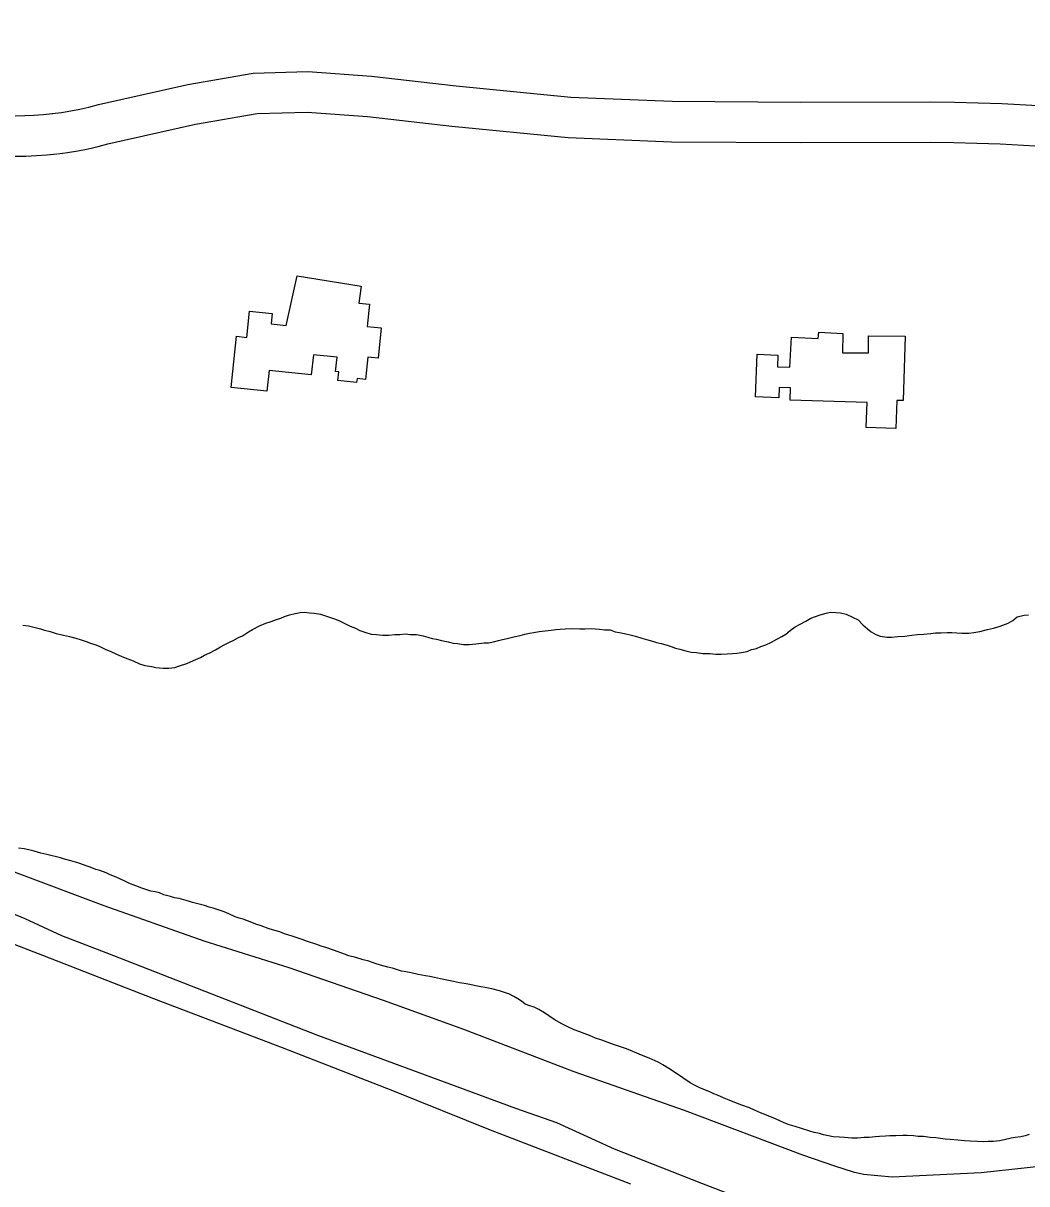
# Model space of a CAD drawing. Extents: x 3297735 to 3335592, y 670436 to 695807.
# Drawn here: x 3328812 to 3329556, y 680297 to 681158 of the extents above; entities that cross this region are included whole.
import ezdxf

# ---------------------------------------------------------------- set-up
doc = ezdxf.new("R2010")
doc.units = 0
for name, color, linetype in [('V-BLDG-OTLN', 7, 'Continuous'), ('V-DTCH-CNTR', 7, 'Continuous'), ('V-ROAD-CNTR', 7, 'Continuous'), ('V-TOPO-SHOR', 7, 'Continuous')]:
    doc.layers.add(name, color=color, linetype=linetype)

msp = doc.modelspace()

# ---------------------------------------------------------------- linework, layer by layer
at = {"layer": 'V-BLDG-OTLN'}
for points in [[(3329015.02, 680970.48), (3329062.67, 680962.79), (3329060.75, 680950.31), (3329068.68, 680949.47), (3329066.97, 680933.09), (3329077.46, 680932.02), (3329075.16, 680909.55), (3329067.45, 680910.34), (3329065.75, 680893.72), (3329059.5, 680894.36), (3329059.2, 680891.39), (3329045.37, 680892.84), (3329046.03, 680899.28), (3329043.61, 680899.54), (3329044.72, 680910.13), (3329027.11, 680911.98), (3329025.55, 680897.07), (3328994.29, 680900.34), (3328992.68, 680884.97), (3328966.1, 680887.76), (3328970.09, 680925.74), (3328977.69, 680924.94), (3328979.73, 680944.31), (3328996.65, 680942.53), (3328995.84, 680934.84), (3329006.85, 680933.64)], [(3329466, 680925.72), (3329464.55, 680877.97), (3329459.7, 680878.12), (3329458.99, 680857.21), (3329437.15, 680857.93), (3329437.73, 680876.56), (3329380.74, 680878.39), (3329381.04, 680887.56), (3329372.63, 680887.83), (3329372.37, 680880.07), (3329355.13, 680880.7), (3329356.27, 680912.37), (3329371.65, 680911.81), (3329371.33, 680903.04), (3329380.43, 680902.87), (3329381.79, 680924.99), (3329401.6, 680924.07), (3329401.91, 680928.89), (3329419.69, 680927.82), (3329419.57, 680913.42), (3329438.82, 680913.5), (3329438.77, 680926.04)]]:
    msp.add_lwpolyline(points, close=True, dxfattribs=at)
at = {"layer": 'V-DTCH-CNTR'}
msp.add_lwpolyline([(3328805.16, 680528.35), (3328871.62, 680503.28), (3328945.78, 680477.24), (3329008.89, 680457.37), (3329078.79, 680433.11), (3329138.45, 680411.59), (3329220.23, 680380.28), (3329302.06, 680351.54), (3329389.82, 680318.42), (3329413.69, 680310.33), (3329427.33, 680305.82), (3329435.02, 680303.99), (3329456.41, 680301.93), (3329522.47, 680305.16), (3329645.26, 680318.62), (3329814.42, 680337.35), (3330014.49, 680359.86), (3330089.16, 680365.53), (3330114.96, 680371.11), (3330158.85, 680381.56), (3330180.42, 680390.64), (3330201.19, 680403.16), (3330223.84, 680425.95), (3330240.66, 680459.11)], dxfattribs=at)
at = {"layer": 'V-ROAD-CNTR'}
for points in [[(3328389.95, 681198.88), (3328610.61, 681133.52), (3328758.7, 681094.2), (3328765.16, 681092.95), (3328771.94, 681091.84), (3328778.75, 681090.94), (3328785.58, 681090.23), (3328792.43, 681089.73), (3328799.3, 681089.43), (3328806.17, 681089.33), (3328813.04, 681089.43), (3328819.9, 681089.74), (3328826.76, 681090.25), (3328833.81, 681090.98)], [(3328381.44, 681170.12), (3328602.5, 681104.64), (3328751.99, 681064.94), (3328759.89, 681063.41), (3328767.55, 681062.16), (3328775.23, 681061.14), (3328782.94, 681060.35), (3328790.68, 681059.78), (3328798.43, 681059.44), (3328806.18, 681059.33), (3328813.93, 681059.44), (3328821.68, 681059.79), (3328829.41, 681060.36), (3328836.9, 681061.14)], [(3328833.37, 681090.93), (3328840.4, 681091.87), (3328847.18, 681092.98), (3328853.92, 681094.28), (3328860.63, 681095.79), (3328867.7, 681097.6), (3328933.95, 681112.6), (3328982.37, 681120.94), (3329023.12, 681122.14), (3329070.12, 681118.67), (3329132.96, 681111.46), (3329218.02, 681103.07), (3329293.32, 681100.12), (3329388.49, 681099.48), (3329484.9, 681099.7), (3329502.55, 681099.48), (3329520.17, 681099.05), (3329537.79, 681098.41), (3329555.4, 681097.55), (3329572.99, 681096.48)], [(3328837.35, 681061.19), (3328844.81, 681062.19), (3328852.46, 681063.44), (3328860.07, 681064.92), (3328867.64, 681066.62), (3328874.73, 681068.44), (3328939.81, 681083.17), (3328985.37, 681091.01), (3329022.46, 681092.1), (3329067.3, 681088.8), (3329129.77, 681081.63), (3329215.96, 681073.13), (3329292.63, 681070.12), (3329388.42, 681069.48), (3329484.75, 681069.7), (3329501.99, 681069.49), (3329519.26, 681069.07), (3329536.51, 681068.44), (3329553.76, 681067.6), (3329570.99, 681066.55)]]:
    msp.add_lwpolyline(points, dxfattribs=at)
at = {"layer": 'V-TOPO-SHOR'}
for points in [[(3328811.74, 680711.5), (3328815.89, 680710.83), (3328820.91, 680709.57), (3328824.75, 680708.62), (3328827.71, 680707.68), (3328831.85, 680706.72), (3328836.27, 680705.17), (3328841.89, 680703.89), (3328846.33, 680702.93), (3328851.05, 680701.67), (3328854.3, 680700.73), (3328858.73, 680699.17), (3328861.97, 680697.93), (3328865.81, 680696.68), (3328868.76, 680695.45), (3328873.18, 680693.3), (3328876.42, 680692.06), (3328881.13, 680689.91), (3328884.67, 680688.37), (3328887.62, 680687.14), (3328893.52, 680684.96), (3328898.23, 680682.81), (3328902.07, 680681.56), (3328907.39, 680680.59), (3328910.35, 680679.95), (3328915.69, 680679.57), (3328919.84, 680679.5), (3328924.3, 680680.02), (3328927.88, 680681.15), (3328933.25, 680682.84), (3328938.33, 680685.14), (3328943.41, 680687.43), (3328946.4, 680689.16), (3328950.29, 680690.88), (3328954.48, 680693.19), (3328958.37, 680695.2), (3328961.37, 680696.94), (3328964.96, 680698.66), (3328967.65, 680700.1), (3328971.54, 680702.12), (3328974.53, 680703.55), (3328979.03, 680706.45), (3328982.02, 680708.18), (3328987.11, 680710.77), (3328991.89, 680712.77), (3328995.77, 680714.19), (3328999.05, 680715.33), (3329002.93, 680716.45), (3329005.62, 680717.89), (3329009.5, 680719.02), (3329013.67, 680720.14), (3329017.24, 680720.67), (3329020.5, 680720.92), (3329024.36, 680720.56), (3329027.62, 680720.21), (3329032.35, 680719.54), (3329035.3, 680718.6), (3329039.14, 680717.36), (3329043.57, 680715.8), (3329046.52, 680714.57), (3329050.35, 680712.73), (3329054.46, 680710.58), (3329058.3, 680709.04), (3329061.54, 680707.5), (3329065.38, 680706.25), (3329070.1, 680704.69), (3329073.95, 680704.34)], [(3329073.95, 680704.34), (3329078.4, 680703.97), (3329082.85, 680703.9), (3329087.6, 680704.42), (3329091.16, 680704.36), (3329095.33, 680704.88), (3329098.88, 680704.53), (3329103.63, 680704.46), (3329108.66, 680703.48), (3329111.91, 680702.54), (3329115.15, 680701.6), (3329118.41, 680700.95), (3329122.25, 680700), (3329126.98, 680699.04), (3329130.83, 680698.08), (3329134.08, 680697.74), (3329138.52, 680697.07), (3329142.68, 680697.01), (3329147.73, 680697.52), (3329153.68, 680698.31), (3329156.94, 680698.26), (3329160.81, 680699.09), (3329164.39, 680699.92), (3329167.37, 680700.77), (3329170.94, 680701.6), (3329175.71, 680702.71), (3329180.47, 680703.82), (3329184.05, 680704.65), (3329187.33, 680705.49), (3329190.6, 680706.03), (3329194.46, 680706.56), (3329198.93, 680707.08), (3329203.38, 680707.61), (3329206.95, 680708.14), (3329210.22, 680708.39), (3329213.79, 680708.63), (3329219.13, 680708.84), (3329224.77, 680708.75), (3329228.33, 680708.69), (3329232.48, 680708.92), (3329236.04, 680708.57), (3329239.3, 680708.52), (3329243.15, 680707.86), (3329247.31, 680707.8), (3329250.85, 680706.55), (3329254.1, 680705.91), (3329258.83, 680704.94), (3329262.97, 680703.98), (3329265.93, 680703.34), (3329270.65, 680701.78), (3329274.2, 680700.84), (3329278.63, 680699.58), (3329281.58, 680698.64), (3329285.12, 680697.7), (3329289.56, 680696.44), (3329292.51, 680695.5), (3329295.75, 680694.26), (3329299.01, 680693.62), (3329303.44, 680692.36), (3329307.28, 680691.41), (3329311.13, 680691.05), (3329315.87, 680690.38), (3329321.21, 680690.29), (3329325.66, 680689.93), (3329329.51, 680689.86), (3329333.97, 680690.09), (3329337.83, 680690.33), (3329341.1, 680690.57), (3329344.67, 680691.1), (3329348.83, 680691.93), (3329352.12, 680693.36), (3329355.7, 680694.19), (3329358.98, 680695.62), (3329362.56, 680696.75), (3329366.75, 680698.76), (3329370.94, 680701.07), (3329374.53, 680703.09), (3329377.53, 680704.82), (3329380.83, 680707.44), (3329384.44, 680710.05), (3329388.03, 680712.07), (3329392.22, 680714.38), (3329396.12, 680716.69), (3329399.4, 680717.83), (3329402.98, 680718.96), (3329407.45, 680720.37), (3329410.72, 680720.91), (3329414.58, 680720.85), (3329418.14, 680720.5), (3329422.27, 680719.54), (3329426.99, 680717.39), (3329431.11, 680715.24), (3329434.61, 680711.63), (3329438.12, 680708.6), (3329440.76, 680706.48), (3329444.29, 680704.35), (3329447.53, 680703.11), (3329452.57, 680702.44), (3329455.83, 680702.38), (3329460.59, 680702.9), (3329465.63, 680703.12)], [(3329465.63, 680703.12), (3329470.99, 680703.92), (3329475.15, 680704.45), (3329479.9, 680704.67), (3329484.96, 680705.18), (3329488.52, 680705.72), (3329492.68, 680705.65), (3329497.13, 680705.88), (3329500.69, 680705.82), (3329504.25, 680705.76), (3329508.1, 680705.41), (3329513.15, 680705.32), (3329517.01, 680705.86), (3329521.48, 680706.68), (3329527.14, 680708.07), (3329531.61, 680709.19), (3329536.38, 680710.59), (3329542.35, 680712.87), (3329545.94, 680714.89), (3329548.95, 680717.51), (3329554.31, 680718.91), (3329557.58, 680719.15)], [(3329042.02, 680470.12), (3329037, 680471.98), (3329032.87, 680473.24), (3329029.62, 680474.48), (3329021.95, 680476.97), (3329018.7, 680478.21), (3329015.75, 680479.15), (3329011.32, 680480.7), (3329005.71, 680482.28), (3329002.17, 680483.82), (3328997.45, 680485.08), (3328993.61, 680486.33), (3328988.3, 680488.19), (3328984.46, 680489.44), (3328981.51, 680490.68), (3328975.02, 680493.15), (3328972.07, 680494.09), (3328969.12, 680495.03), (3328964.4, 680497.18), (3328960.87, 680498.72), (3328955.85, 680500.29), (3328952.9, 680501.52), (3328949.94, 680502.16), (3328946.4, 680503.4), (3328941.38, 680504.67), (3328937.54, 680505.62), (3328934.58, 680506.56), (3328927.49, 680508.45), (3328924.24, 680509.1), (3328921.29, 680510.04), (3328916.26, 680511.3), (3328913.02, 680512.84), (3328909.77, 680513.48), (3328906.51, 680514.13), (3328902.97, 680515.37), (3328900.02, 680516.31), (3328895.59, 680517.86), (3328890.29, 680520.03), (3328886.75, 680521.57), (3328880.86, 680524.33), (3328876.44, 680526.18), (3328873.5, 680527.71), (3328868.77, 680529.27), (3328865.82, 680530.21), (3328861.69, 680531.76), (3328858.74, 680532.7), (3328854.02, 680534.55), (3328850.77, 680535.5), (3328847.23, 680536.44), (3328842.5, 680537.71), (3328839.55, 680538.64), (3328836.59, 680539.58), (3328832.45, 680540.54), (3328829.5, 680541.18), (3328825.06, 680542.14), (3328820.04, 680543.7), (3328816.2, 680544.65), (3328812.65, 680545.31), (3328808.5, 680545.96)], [(3328779.63, 680507.7), (3328813.26, 680493.8), (3328840.37, 680481.2), (3328873.13, 680468.5), (3329030.1, 680407.2), (3329133.41, 680369.03), (3329177.09, 680352.89), (3329207.51, 680342.31), (3329250.25, 680322.92), (3329314.86, 680297.25), (3329365.62, 680277.73)], [(3329262.59, 680296.6), (3329158.42, 680336.56), (3329086.15, 680365.93), (3329004.12, 680397.82), (3328908.8, 680434.08), (3328826.48, 680466.28), (3328753.88, 680494.16)], [(3329467.43, 680332.75), (3329464.16, 680332.81), (3329459.12, 680332.59), (3329454.66, 680332.36), (3329451.39, 680332.12), (3329446.94, 680331.89), (3329443.67, 680331.65), (3329439.21, 680331.13), (3329435.65, 680331.18), (3329430.6, 680330.67), (3329426.44, 680330.74), (3329421.11, 680331.12), (3329417.26, 680331.48), (3329412.52, 680331.85), (3329409.26, 680332.5), (3329405.41, 680333.15), (3329402.46, 680334.09), (3329398.62, 680335.04), (3329395.37, 680335.98), (3329389.17, 680337.86), (3329384.45, 680339.42), (3329379.13, 680340.99), (3329374.12, 680343.15), (3329369.4, 680345.3), (3329366.16, 680346.54), (3329362.04, 680348.38), (3329358.79, 680349.62), (3329354.37, 680351.47), (3329350.54, 680353.32), (3329344.93, 680355.19), (3329340.8, 680356.74), (3329335.5, 680358.9), (3329331.66, 680360.44), (3329326.95, 680362.59), (3329324, 680363.53), (3329321.06, 680365.06), (3329314.27, 680367.84), (3329309.86, 680369.99), (3329306.62, 680371.82), (3329301.04, 680375.47), (3329296.35, 680378.81), (3329290.77, 680382.46), (3329286.36, 680385.2), (3329282.83, 680387.04), (3329276.06, 680390.12), (3329270.45, 680392.28), (3329266.91, 680393.82), (3329262.2, 680395.68), (3329259.25, 680396.91), (3329254.82, 680398.47), (3329249.81, 680400.33), (3329245.08, 680401.89), (3329240.95, 680403.44), (3329236.23, 680405), (3329231.81, 680406.85), (3329227.98, 680408.4), (3329224.73, 680409.63), (3329220.6, 680411.18), (3329215.89, 680413.33), (3329211.47, 680415.48), (3329205.59, 680418.84), (3329201.78, 680421.57), (3329198.55, 680423.7), (3329194.43, 680426.14), (3329190.9, 680427.98), (3329187.65, 680428.92), (3329184.11, 680430.16), (3329181.47, 680432.28), (3329178.83, 680434.1), (3329175.89, 680435.93), (3329172.65, 680437.47), (3329168.81, 680438.72), (3329165.27, 680439.96), (3329159.37, 680441.54), (3329154.63, 680442.5), (3329151.38, 680443.15), (3329146.35, 680444.12), (3329143.1, 680444.77), (3329138.95, 680445.43), (3329135.4, 680446.08), (3329130.97, 680447.04), (3329127.42, 680447.69), (3329121.5, 680448.97), (3329117.06, 680449.93), (3329113.52, 680450.58), (3329110.26, 680451.23), (3329104.94, 680452.2), (3329099.61, 680453.47), (3329095.77, 680454.13), (3329092.51, 680454.77), (3329085.72, 680456.96), (3329082.47, 680457.61), (3329076.86, 680459.18), (3329073.02, 680460.43), (3329068.29, 680461.99), (3329064.16, 680462.94), (3329058.55, 680464.81), (3329053.52, 680466.08), (3329050.28, 680467.32), (3329045.56, 680468.88), (3329042.02, 680470.12)], [(3329557.94, 680333.38), (3329554.96, 680332.54), (3329551.69, 680331.7), (3329547.52, 680331.18), (3329544.54, 680330.63), (3329539.48, 680329.52), (3329535.91, 680328.69), (3329531.45, 680328.17), (3329527.59, 680328.23), (3329524.33, 680327.99), (3329519.58, 680328.36), (3329514.24, 680328.44), (3329510.09, 680328.81), (3329505.06, 680329.18), (3329499.43, 680329.87), (3329495.57, 680329.93), (3329492.32, 680330.58), (3329488.76, 680330.93), (3329484.62, 680331.29), (3329479.58, 680331.97), (3329475.72, 680332.03), (3329472.17, 680332.38), (3329467.43, 680332.75)]]:
    msp.add_lwpolyline(points, dxfattribs=at)

doc.saveas('drawing.dxf')
